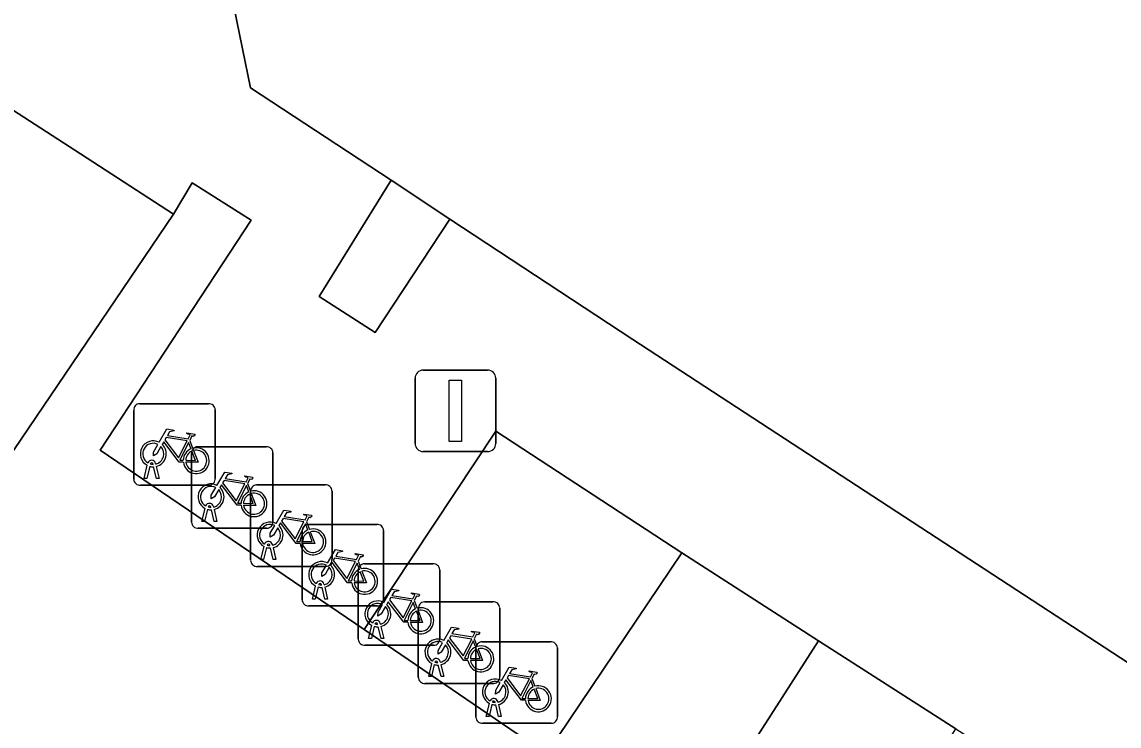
# Model space of a CAD drawing. Extents: x 159279 to 160377, y 384531 to 385888.
# Drawn here: x 159703.84 to 159717.3, y 385089.9 to 385098.53 of the extents above; entities that cross this region are included whole.
import ezdxf

# ---------------------------------------------------------------- set-up
doc = ezdxf.new("R2010")
doc.units = 0
for name, color, linetype in [('IMGEO_Fietsenrek', 7, 'Continuous'), ('IMGEO_Groenvoorziening', 7, 'Continuous'), ('IMGEO_Lichtmast', 7, 'Continuous'), ('IMGEO_Pand', 7, 'Continuous'), ('IMGEO_Parkeervlak_open', 7, 'Continuous'), ('IMGEO_Voetpad_open', 7, 'Continuous')]:
    doc.layers.add(name, color=color, linetype=linetype)

msp = doc.modelspace()

# ---------------------------------------------------------------- linework, layer by layer
at = {"layer": 'IMGEO_Fietsenrek'}
for p, q in [((159705.288, 385093.849), (159706.129, 385093.849)), ((159706.129, 385093.849), (159705.288, 385093.849)), ((159705.213, 385092.924), (159705.213, 385093.765)), ((159705.213, 385093.765), (159705.213, 385092.924)), ((159706.213, 385093.774), (159706.213, 385092.933)), ((159706.213, 385092.933), (159706.213, 385093.774)), ((159705.9, 385093.398), (159705.936, 385093.303)), ((159705.997, 385093.321), (159706.838, 385093.321)), ((159706.838, 385093.321), (159705.997, 385093.321)), ((159705.922, 385092.396), (159705.922, 385093.237)), ((159705.922, 385093.237), (159705.922, 385092.396)), ((159706.922, 385093.246), (159706.922, 385092.405)), ((159706.922, 385092.405), (159706.922, 385093.246)), ((159705.34, 385092.933), (159705.379, 385093.093)), ((159705.409, 385093.081), (159705.374, 385092.933)), ((159705.451, 385093.105), (159705.45, 385093.109)), ((159705.492, 385092.933), (159705.458, 385093.075)), ((159705.482, 385093.116), (159705.483, 385093.109)), ((159705.49, 385093.079), (159705.525, 385092.933)), ((159705.374, 385092.933), (159705.34, 385092.933)), ((159705.525, 385092.933), (159705.492, 385092.933)), ((159706.138, 385092.849), (159705.297, 385092.849)), ((159705.297, 385092.849), (159706.138, 385092.849)), ((159706.609, 385092.87), (159706.645, 385092.775)), ((159706.646, 385091.928), (159706.646, 385092.769)), ((159706.646, 385092.769), (159706.646, 385091.928)), ((159706.721, 385092.853), (159707.562, 385092.853)), ((159707.562, 385092.853), (159706.721, 385092.853)), ((159707.646, 385092.778), (159707.646, 385091.937)), ((159707.646, 385091.937), (159707.646, 385092.778)), ((159706.049, 385092.405), (159706.088, 385092.565)), ((159706.118, 385092.553), (159706.083, 385092.405)), ((159706.16, 385092.577), (159706.159, 385092.581)), ((159706.201, 385092.405), (159706.167, 385092.547)), ((159706.191, 385092.588), (159706.192, 385092.581)), ((159706.199, 385092.551), (159706.234, 385092.405)), ((159706.083, 385092.405), (159706.049, 385092.405)), ((159706.234, 385092.405), (159706.201, 385092.405)), ((159707.333, 385092.402), (159707.369, 385092.307)), ((159707.354, 385092.369), (159708.195, 385092.369)), ((159708.195, 385092.369), (159707.354, 385092.369)), ((159706.847, 385092.321), (159706.006, 385092.321)), ((159706.006, 385092.321), (159706.847, 385092.321)), ((159707.279, 385091.444), (159707.279, 385092.285)), ((159707.279, 385092.285), (159707.279, 385091.444)), ((159708.279, 385092.294), (159708.279, 385091.453)), ((159708.279, 385091.453), (159708.279, 385092.294)), ((159706.773, 385091.937), (159706.812, 385092.097)), ((159706.842, 385092.085), (159706.807, 385091.937)), ((159706.884, 385092.109), (159706.883, 385092.113)), ((159706.925, 385091.937), (159706.891, 385092.079)), ((159706.915, 385092.12), (159706.916, 385092.113)), ((159706.923, 385092.083), (159706.958, 385091.937)), ((159706.807, 385091.937), (159706.773, 385091.937)), ((159706.958, 385091.937), (159706.925, 385091.937)), ((159707.571, 385091.853), (159706.73, 385091.853)), ((159706.73, 385091.853), (159707.571, 385091.853)), ((159707.966, 385091.918), (159708.002, 385091.823)), ((159707.968, 385090.961), (159707.968, 385091.802)), ((159707.968, 385091.802), (159707.968, 385090.961)), ((159708.043, 385091.886), (159708.884, 385091.886)), ((159708.884, 385091.886), (159708.043, 385091.886)), ((159708.968, 385091.811), (159708.968, 385090.97)), ((159708.968, 385090.97), (159708.968, 385091.811)), ((159707.406, 385091.453), (159707.445, 385091.613)), ((159707.475, 385091.601), (159707.44, 385091.453)), ((159707.517, 385091.625), (159707.516, 385091.629)), ((159707.558, 385091.453), (159707.524, 385091.595)), ((159707.548, 385091.636), (159707.549, 385091.629)), ((159707.556, 385091.599), (159707.591, 385091.453)), ((159707.44, 385091.453), (159707.406, 385091.453)), ((159707.591, 385091.453), (159707.558, 385091.453)), ((159708.655, 385091.435), (159708.691, 385091.34)), ((159708.78, 385091.418), (159709.621, 385091.418)), ((159709.621, 385091.418), (159708.78, 385091.418)), ((159708.204, 385091.369), (159707.363, 385091.369)), ((159707.363, 385091.369), (159708.204, 385091.369)), ((159708.705, 385090.493), (159708.705, 385091.334)), ((159708.705, 385091.334), (159708.705, 385090.493)), ((159709.705, 385091.343), (159709.705, 385090.502)), ((159709.705, 385090.502), (159709.705, 385091.343)), ((159708.095, 385090.97), (159708.134, 385091.13)), ((159708.206, 385091.142), (159708.205, 385091.146)), ((159708.237, 385091.153), (159708.238, 385091.146)), ((159708.164, 385091.118), (159708.129, 385090.97)), ((159708.247, 385090.97), (159708.213, 385091.112)), ((159708.245, 385091.116), (159708.28, 385090.97)), ((159708.893, 385090.886), (159708.052, 385090.886)), ((159708.052, 385090.886), (159708.893, 385090.886)), ((159708.129, 385090.97), (159708.095, 385090.97)), ((159708.28, 385090.97), (159708.247, 385090.97)), ((159709.392, 385090.967), (159709.428, 385090.872)), ((159709.486, 385090.929), (159710.327, 385090.929)), ((159710.327, 385090.929), (159709.486, 385090.929)), ((159709.411, 385090.004), (159709.411, 385090.845)), ((159709.411, 385090.845), (159709.411, 385090.004)), ((159710.411, 385090.854), (159710.411, 385090.013)), ((159710.411, 385090.013), (159710.411, 385090.854)), ((159708.832, 385090.502), (159708.871, 385090.662)), ((159708.901, 385090.65), (159708.866, 385090.502)), ((159708.943, 385090.674), (159708.942, 385090.678)), ((159708.984, 385090.502), (159708.95, 385090.644)), ((159708.974, 385090.685), (159708.975, 385090.678)), ((159708.982, 385090.648), (159709.017, 385090.502)), ((159708.866, 385090.502), (159708.832, 385090.502)), ((159709.017, 385090.502), (159708.984, 385090.502)), ((159710.098, 385090.478), (159710.134, 385090.383)), ((159709.63, 385090.418), (159708.789, 385090.418)), ((159708.789, 385090.418), (159709.63, 385090.418)), ((159709.649, 385090.185), (159709.648, 385090.189)), ((159709.68, 385090.196), (159709.681, 385090.189)), ((159709.538, 385090.013), (159709.577, 385090.173)), ((159709.607, 385090.161), (159709.572, 385090.013)), ((159709.69, 385090.013), (159709.656, 385090.155)), ((159709.688, 385090.159), (159709.723, 385090.013)), ((159710.336, 385089.929), (159709.495, 385089.929)), ((159709.495, 385089.929), (159710.336, 385089.929)), ((159709.572, 385090.013), (159709.538, 385090.013)), ((159709.723, 385090.013), (159709.69, 385090.013))]:
    msp.add_line(p, q, dxfattribs=at)
for points in [[(159705.526, 385093.375), (159705.621, 385093.539), (159705.707, 385093.525), (159705.709, 385093.516), (159705.653, 385093.505), (159705.626, 385093.46), (159705.882, 385093.419)], [(159705.869, 385093.394), (159705.612, 385093.435), (159705.595, 385093.406), (159705.762, 385093.186), (159705.869, 385093.394)], [(159705.882, 385093.419), (159705.907, 385093.468), (159705.901, 385093.472), (159705.878, 385093.476), (159705.866, 385093.483), (159705.865, 385093.486), (159705.867, 385093.491), (159705.962, 385093.476), (159705.964, 385093.466), (159705.954, 385093.453), (159705.942, 385093.447), (159705.928, 385093.453), (159705.9, 385093.398)], [(159705.547, 385093.323), (159705.495, 385093.233), (159705.455, 385093.208), (159705.456, 385093.255), (159705.511, 385093.349)], [(159705.822, 385093.131), (159705.772, 385093.131), (159705.581, 385093.382), (159705.562, 385093.35)], [(159705.917, 385093.296), (159705.887, 385093.373), (159705.778, 385093.155), (159705.821, 385093.155)], [(159705.851, 385093.155), (159705.971, 385093.154), (159705.927, 385093.268)], [(159705.947, 385093.275), (159706.002, 385093.13), (159705.852, 385093.13)], [(159706.235, 385092.847), (159706.33, 385093.011), (159706.416, 385092.997), (159706.418, 385092.988), (159706.362, 385092.977), (159706.335, 385092.932), (159706.591, 385092.891)], [(159706.578, 385092.866), (159706.321, 385092.907), (159706.304, 385092.878), (159706.471, 385092.658), (159706.578, 385092.866)], [(159706.591, 385092.891), (159706.616, 385092.94), (159706.61, 385092.944), (159706.587, 385092.948), (159706.575, 385092.955), (159706.574, 385092.958), (159706.576, 385092.963), (159706.671, 385092.948), (159706.673, 385092.938), (159706.663, 385092.925), (159706.651, 385092.919), (159706.637, 385092.925), (159706.609, 385092.87)], [(159706.256, 385092.795), (159706.204, 385092.705), (159706.164, 385092.68), (159706.165, 385092.727), (159706.22, 385092.821)], [(159706.531, 385092.603), (159706.481, 385092.603), (159706.29, 385092.854), (159706.271, 385092.822)], [(159706.626, 385092.768), (159706.596, 385092.845), (159706.487, 385092.627), (159706.53, 385092.627)], [(159706.656, 385092.747), (159706.711, 385092.602), (159706.561, 385092.602)], [(159706.56, 385092.627), (159706.68, 385092.626), (159706.636, 385092.74)], [(159706.959, 385092.379), (159707.054, 385092.543), (159707.14, 385092.529), (159707.142, 385092.52), (159707.086, 385092.509), (159707.059, 385092.464), (159707.315, 385092.423)], [(159707.315, 385092.423), (159707.34, 385092.472), (159707.334, 385092.476), (159707.311, 385092.48), (159707.299, 385092.487), (159707.298, 385092.49), (159707.3, 385092.495), (159707.395, 385092.48), (159707.397, 385092.47), (159707.387, 385092.457), (159707.375, 385092.451), (159707.361, 385092.457), (159707.333, 385092.402)], [(159706.98, 385092.327), (159706.928, 385092.237), (159706.888, 385092.212), (159706.889, 385092.259), (159706.944, 385092.353)], [(159707.255, 385092.135), (159707.205, 385092.135), (159707.014, 385092.386), (159706.995, 385092.354)], [(159707.302, 385092.398), (159707.045, 385092.439), (159707.028, 385092.41), (159707.195, 385092.19), (159707.302, 385092.398)], [(159707.35, 385092.3), (159707.32, 385092.377), (159707.211, 385092.159), (159707.254, 385092.159)], [(159707.284, 385092.159), (159707.404, 385092.158), (159707.36, 385092.272)], [(159707.38, 385092.279), (159707.435, 385092.134), (159707.285, 385092.134)], [(159707.592, 385091.895), (159707.687, 385092.059), (159707.773, 385092.045), (159707.775, 385092.036), (159707.719, 385092.025), (159707.692, 385091.98), (159707.948, 385091.939)], [(159707.935, 385091.914), (159707.678, 385091.955), (159707.661, 385091.926), (159707.828, 385091.706), (159707.935, 385091.914)], [(159707.948, 385091.939), (159707.973, 385091.988), (159707.967, 385091.992), (159707.944, 385091.996), (159707.932, 385092.003), (159707.931, 385092.006), (159707.933, 385092.011), (159708.028, 385091.996), (159708.03, 385091.986), (159708.02, 385091.973), (159708.008, 385091.967), (159707.994, 385091.973), (159707.966, 385091.918)], [(159707.613, 385091.843), (159707.561, 385091.753), (159707.521, 385091.728), (159707.522, 385091.775), (159707.577, 385091.869)], [(159707.888, 385091.651), (159707.838, 385091.651), (159707.647, 385091.902), (159707.628, 385091.87)], [(159707.983, 385091.816), (159707.953, 385091.893), (159707.844, 385091.675), (159707.887, 385091.675)], [(159707.917, 385091.675), (159708.037, 385091.674), (159707.993, 385091.788)], [(159708.013, 385091.795), (159708.068, 385091.65), (159707.918, 385091.65)], [(159708.281, 385091.412), (159708.376, 385091.576), (159708.462, 385091.562), (159708.464, 385091.553), (159708.408, 385091.542), (159708.381, 385091.497), (159708.637, 385091.456)], [(159708.577, 385091.168), (159708.527, 385091.168), (159708.336, 385091.419), (159708.317, 385091.387)], [(159708.624, 385091.431), (159708.367, 385091.472), (159708.35, 385091.443), (159708.517, 385091.223), (159708.624, 385091.431)], [(159708.672, 385091.333), (159708.642, 385091.41), (159708.533, 385091.192), (159708.576, 385091.192)], [(159708.637, 385091.456), (159708.662, 385091.505), (159708.656, 385091.509), (159708.633, 385091.513), (159708.621, 385091.52), (159708.62, 385091.523), (159708.622, 385091.528), (159708.717, 385091.513), (159708.719, 385091.503), (159708.709, 385091.49), (159708.697, 385091.484), (159708.683, 385091.49), (159708.655, 385091.435)], [(159708.302, 385091.36), (159708.25, 385091.27), (159708.21, 385091.245), (159708.211, 385091.292), (159708.266, 385091.386)], [(159708.606, 385091.192), (159708.726, 385091.191), (159708.682, 385091.305)], [(159708.702, 385091.312), (159708.757, 385091.167), (159708.607, 385091.167)], [(159709.018, 385090.944), (159709.113, 385091.108), (159709.199, 385091.094), (159709.201, 385091.085), (159709.145, 385091.074), (159709.118, 385091.029), (159709.374, 385090.988)], [(159709.361, 385090.963), (159709.104, 385091.004), (159709.087, 385090.975), (159709.254, 385090.755), (159709.361, 385090.963)], [(159709.374, 385090.988), (159709.399, 385091.037), (159709.393, 385091.041), (159709.37, 385091.045), (159709.358, 385091.052), (159709.357, 385091.055), (159709.359, 385091.06), (159709.454, 385091.045), (159709.456, 385091.035), (159709.446, 385091.022), (159709.434, 385091.016), (159709.42, 385091.022), (159709.392, 385090.967)], [(159709.039, 385090.892), (159708.987, 385090.802), (159708.947, 385090.777), (159708.948, 385090.824), (159709.003, 385090.918)], [(159709.314, 385090.7), (159709.264, 385090.7), (159709.073, 385090.951), (159709.054, 385090.919)], [(159709.409, 385090.865), (159709.379, 385090.942), (159709.27, 385090.724), (159709.313, 385090.724)], [(159709.343, 385090.724), (159709.463, 385090.723), (159709.419, 385090.837)], [(159709.439, 385090.844), (159709.494, 385090.699), (159709.344, 385090.699)], [(159709.724, 385090.455), (159709.819, 385090.619), (159709.905, 385090.605), (159709.907, 385090.596), (159709.851, 385090.585), (159709.824, 385090.54), (159710.08, 385090.499)], [(159710.02, 385090.211), (159709.97, 385090.211), (159709.779, 385090.462), (159709.76, 385090.43)], [(159710.067, 385090.474), (159709.81, 385090.515), (159709.793, 385090.486), (159709.96, 385090.266), (159710.067, 385090.474)], [(159710.08, 385090.499), (159710.105, 385090.548), (159710.099, 385090.552), (159710.076, 385090.556), (159710.064, 385090.563), (159710.063, 385090.566), (159710.065, 385090.571), (159710.16, 385090.556), (159710.162, 385090.546), (159710.152, 385090.533), (159710.14, 385090.527), (159710.126, 385090.533), (159710.098, 385090.478)], [(159709.745, 385090.403), (159709.693, 385090.313), (159709.653, 385090.288), (159709.654, 385090.335), (159709.709, 385090.429)], [(159710.115, 385090.376), (159710.085, 385090.453), (159709.976, 385090.235), (159710.019, 385090.235)], [(159710.049, 385090.235), (159710.169, 385090.234), (159710.125, 385090.348)], [(159710.145, 385090.355), (159710.2, 385090.21), (159710.05, 385090.21)]]:
    msp.add_lwpolyline(points, dxfattribs=at)
for centre, radius, start, end in [((159705.291, 385093.771), 0.0779, 92.4484, 184.2845), ((159705.291, 385093.771), 0.0779, 92.4484, 184.2845), ((159706.135, 385093.771), 0.0779, 2.4484, 94.2845), ((159706.135, 385093.771), 0.0779, 2.4484, 94.2845), ((159705.453, 385093.234), 0.159, 62.6766, 242.1369), ((159705.453, 385093.234), 0.129, 63.3192, 238.903), ((159705.453, 385093.234), 0.129, 283.6043, 43.4302), ((159705.453, 385093.234), 0.159, 283.5766, 46.6042), ((159705.98, 385093.15), 0.159, 113.3408, 178.3217), ((159705.98, 385093.15), 0.159, 187.0065, 105.7708), ((159706, 385093.243), 0.0779, 92.4484, 184.2845), ((159706, 385093.243), 0.0779, 92.4484, 184.2845), ((159706.844, 385093.243), 0.0779, 2.4484, 94.2845), ((159706.844, 385093.243), 0.0779, 2.4484, 94.2845), ((159705.433, 385093.105), 0.0499, 12.8025, 158.6934), ((159705.98, 385093.15), 0.129, 113.923, 177.9556), ((159705.98, 385093.15), 0.129, 188.6715, 104.5883), ((159705.453, 385093.234), 0.159, 253.9967, 271.7867), ((159705.433, 385093.105), 0.0174, 12.8025, 163.4502), ((159705.453, 385093.234), 0.129, 253.415, 269.0204), ((159705.291, 385092.927), 0.0779, 182.4484, 274.2845), ((159705.291, 385092.927), 0.0779, 182.4484, 274.2845), ((159706.135, 385092.927), 0.0779, 272.4484, 4.2845), ((159706.135, 385092.927), 0.0779, 272.4484, 4.2845), ((159706.162, 385092.706), 0.159, 62.6766, 242.1369), ((159706.162, 385092.706), 0.129, 63.3192, 238.903), ((159706.162, 385092.706), 0.129, 283.6043, 43.4302), ((159706.162, 385092.706), 0.159, 283.5766, 46.6042), ((159706.689, 385092.622), 0.159, 113.3408, 178.3217), ((159706.689, 385092.622), 0.159, 187.0065, 105.7708), ((159706.689, 385092.622), 0.129, 188.6715, 104.5883), ((159706.724, 385092.775), 0.0779, 92.4484, 184.2845), ((159706.724, 385092.775), 0.0779, 92.4484, 184.2845), ((159707.568, 385092.775), 0.0779, 2.4484, 94.2845), ((159707.568, 385092.775), 0.0779, 2.4484, 94.2845), ((159706.142, 385092.577), 0.0499, 12.8025, 158.6934), ((159706.689, 385092.622), 0.129, 113.923, 177.9556), ((159706.162, 385092.706), 0.159, 253.9967, 271.7867), ((159706.142, 385092.577), 0.0174, 12.8025, 163.4502), ((159706.162, 385092.706), 0.129, 253.415, 269.0204), ((159706, 385092.399), 0.0779, 182.4484, 274.2845), ((159706, 385092.399), 0.0779, 182.4484, 274.2845), ((159706.886, 385092.238), 0.159, 62.6766, 242.1369), ((159706.886, 385092.238), 0.129, 63.3192, 238.903), ((159706.844, 385092.399), 0.0779, 272.4484, 4.2845), ((159706.844, 385092.399), 0.0779, 272.4484, 4.2845), ((159706.886, 385092.238), 0.159, 283.5766, 46.6042), ((159707.357, 385092.291), 0.0779, 92.4484, 184.2845), ((159707.357, 385092.291), 0.0779, 92.4484, 184.2845), ((159708.201, 385092.291), 0.0779, 2.4484, 94.2845), ((159708.201, 385092.291), 0.0779, 2.4484, 94.2845), ((159706.886, 385092.238), 0.129, 283.6043, 43.4302), ((159707.413, 385092.154), 0.159, 113.3408, 178.3217), ((159707.413, 385092.154), 0.159, 187.0065, 105.7708), ((159707.413, 385092.154), 0.129, 113.923, 177.9556), ((159707.413, 385092.154), 0.129, 188.6715, 104.5883), ((159706.866, 385092.109), 0.0499, 12.8025, 158.6934), ((159706.886, 385092.238), 0.159, 253.9967, 271.7867), ((159706.866, 385092.109), 0.0174, 12.8025, 163.4502), ((159706.886, 385092.238), 0.129, 253.415, 269.0204), ((159707.568, 385091.931), 0.0779, 272.4484, 4.2845), ((159707.568, 385091.931), 0.0779, 272.4484, 4.2845), ((159706.724, 385091.931), 0.0779, 182.4484, 274.2845), ((159706.724, 385091.931), 0.0779, 182.4484, 274.2845), ((159707.519, 385091.754), 0.159, 62.6766, 242.1369), ((159707.519, 385091.754), 0.129, 63.3192, 238.903), ((159707.519, 385091.754), 0.129, 283.6043, 43.4302), ((159707.519, 385091.754), 0.159, 283.5766, 46.6042), ((159708.046, 385091.67), 0.159, 113.3408, 178.3217), ((159708.046, 385091.67), 0.159, 187.0065, 105.7708), ((159708.046, 385091.808), 0.0779, 92.4484, 184.2845), ((159708.046, 385091.808), 0.0779, 92.4484, 184.2845), ((159708.89, 385091.808), 0.0779, 2.4484, 94.2845), ((159708.89, 385091.808), 0.0779, 2.4484, 94.2845), ((159707.499, 385091.625), 0.0499, 12.8025, 158.6934), ((159708.046, 385091.67), 0.129, 113.923, 177.9556), ((159708.046, 385091.67), 0.129, 188.6715, 104.5883), ((159707.519, 385091.754), 0.159, 253.9967, 271.7867), ((159707.499, 385091.625), 0.0174, 12.8025, 163.4502), ((159707.519, 385091.754), 0.129, 253.415, 269.0204), ((159707.357, 385091.447), 0.0779, 182.4484, 274.2845), ((159707.357, 385091.447), 0.0779, 182.4484, 274.2845), ((159708.208, 385091.271), 0.159, 62.6766, 242.1369), ((159708.208, 385091.271), 0.129, 63.3192, 238.903), ((159708.201, 385091.447), 0.0779, 272.4484, 4.2845), ((159708.201, 385091.447), 0.0779, 272.4484, 4.2845), ((159708.783, 385091.34), 0.0779, 92.4484, 184.2845), ((159708.783, 385091.34), 0.0779, 92.4484, 184.2845), ((159709.627, 385091.34), 0.0779, 2.4484, 94.2845), ((159709.627, 385091.34), 0.0779, 2.4484, 94.2845), ((159708.208, 385091.271), 0.129, 283.6043, 43.4302), ((159708.208, 385091.271), 0.159, 283.5766, 46.6042), ((159708.735, 385091.187), 0.159, 113.3408, 178.3217), ((159708.735, 385091.187), 0.159, 187.0065, 105.7708), ((159708.735, 385091.187), 0.129, 113.923, 177.9556), ((159708.735, 385091.187), 0.129, 188.6715, 104.5883), ((159708.188, 385091.142), 0.0499, 12.8025, 158.6934), ((159708.188, 385091.142), 0.0174, 12.8025, 163.4502), ((159708.208, 385091.271), 0.129, 253.415, 269.0204), ((159708.208, 385091.271), 0.159, 253.9967, 271.7867), ((159708.046, 385090.964), 0.0779, 182.4484, 274.2845), ((159708.046, 385090.964), 0.0779, 182.4484, 274.2845), ((159708.945, 385090.803), 0.159, 62.6766, 242.1369), ((159708.945, 385090.803), 0.129, 63.3192, 238.903), ((159708.89, 385090.964), 0.0779, 272.4484, 4.2845), ((159708.89, 385090.964), 0.0779, 272.4484, 4.2845), ((159708.945, 385090.803), 0.129, 283.6043, 43.4302), ((159708.945, 385090.803), 0.159, 283.5766, 46.6042), ((159709.472, 385090.719), 0.159, 113.3408, 178.3217), ((159709.472, 385090.719), 0.159, 187.0065, 105.7708), ((159709.489, 385090.851), 0.0779, 92.4484, 184.2845), ((159709.489, 385090.851), 0.0779, 92.4484, 184.2845), ((159710.333, 385090.851), 0.0779, 2.4484, 94.2845), ((159710.333, 385090.851), 0.0779, 2.4484, 94.2845), ((159708.925, 385090.674), 0.0499, 12.8025, 158.6934), ((159709.472, 385090.719), 0.129, 113.923, 177.9556), ((159709.472, 385090.719), 0.129, 188.6715, 104.5883), ((159708.945, 385090.803), 0.159, 253.9967, 271.7867), ((159708.925, 385090.674), 0.0174, 12.8025, 163.4502), ((159708.945, 385090.803), 0.129, 253.415, 269.0204), ((159708.783, 385090.496), 0.0779, 182.4484, 274.2845), ((159708.783, 385090.496), 0.0779, 182.4484, 274.2845), ((159709.651, 385090.314), 0.159, 62.6766, 242.1369), ((159709.627, 385090.496), 0.0779, 272.4484, 4.2845), ((159709.627, 385090.496), 0.0779, 272.4484, 4.2845), ((159709.651, 385090.314), 0.129, 63.3192, 238.903), ((159709.651, 385090.314), 0.129, 283.6043, 43.4302), ((159709.651, 385090.314), 0.159, 283.5766, 46.6042), ((159710.178, 385090.23), 0.159, 113.3408, 178.3217), ((159710.178, 385090.23), 0.159, 187.0065, 105.7708), ((159710.178, 385090.23), 0.129, 113.923, 177.9556), ((159710.178, 385090.23), 0.129, 188.6715, 104.5883), ((159709.631, 385090.185), 0.0499, 12.8025, 158.6934), ((159709.631, 385090.185), 0.0174, 12.8025, 163.4502), ((159709.651, 385090.314), 0.129, 253.415, 269.0204), ((159709.651, 385090.314), 0.159, 253.9967, 271.7867), ((159709.489, 385090.007), 0.0779, 182.4484, 274.2845), ((159709.489, 385090.007), 0.0779, 182.4484, 274.2845), ((159710.333, 385090.007), 0.0779, 272.4484, 4.2845), ((159710.333, 385090.007), 0.0779, 272.4484, 4.2845)]:
    msp.add_arc(centre, radius, start, end, dxfattribs=at)
at = {"layer": 'IMGEO_Groenvoorziening'}
for points in [[(159709.064, 385085.68), (159711.17, 385088.959), (159710.798, 385089.209), (159710.279, 385089.556), (159708.04, 385091.078), (159704.803, 385093.279), (159706.654, 385096.098), (159705.931, 385096.559), (159705.703, 385096.171), (159700.106, 385087.92), (159696.11, 385090.665), (159691.647, 385084.031), (159698.371, 385079.646), (159704.109, 385075.904), (159707.676, 385079.805), (159711.983, 385083.022), (159712.252, 385083.418)], [(159708.37, 385096.588), (159707.489, 385095.162), (159708.176, 385094.722), (159709.091, 385096.113)], [(159712.001, 385088.422), (159713.615, 385090.939), (159711.936, 385092.02), (159710.279, 385089.556), (159710.798, 385089.209), (159711.17, 385088.959)]]:
    msp.add_lwpolyline(points, close=True, dxfattribs=at)
at = {"layer": 'IMGEO_Lichtmast'}
for p, q in [((159708.765, 385094.261), (159709.555, 385094.261)), ((159709.555, 385094.261), (159708.765, 385094.261)), ((159708.665, 385093.361), (159708.665, 385094.161)), ((159708.665, 385094.161), (159708.665, 385093.361)), ((159709.655, 385094.161), (159709.655, 385093.361)), ((159709.655, 385093.361), (159709.655, 385094.161)), ((159709.555, 385093.261), (159708.765, 385093.261)), ((159708.765, 385093.261), (159709.555, 385093.261))]:
    msp.add_line(p, q, dxfattribs=at)
msp.add_lwpolyline([(159709.085, 385094.136), (159709.235, 385094.136), (159709.235, 385093.386), (159709.085, 385093.386), (159709.085, 385094.136)], dxfattribs=at)
for centre, start, end in [((159708.765, 385094.161), 90, 180), ((159708.765, 385094.161), 90, 180), ((159709.555, 385094.161), 0, 90), ((159709.555, 385094.161), 360, 90), ((159708.765, 385093.361), 180, 270), ((159708.765, 385093.361), 180, 270), ((159709.555, 385093.361), 270, 0), ((159709.555, 385093.361), 270, 0)]:
    msp.add_arc(centre, 0.1, start, end, dxfattribs=at)
at = {"layer": 'IMGEO_Pand'}
msp.add_lwpolyline([(159718.525, 385101.075), (159716.469, 385102.429), (159716.239, 385102.079), (159710.513, 385105.948), (159706.278, 385099.519), (159706.647, 385097.723), (159708.37, 385096.588), (159709.091, 385096.113), (159711.335, 385094.635), (159723.596, 385086.635), (159726.439, 385084.717), (159729.069, 385088.737), (159731.19, 385091.979), (159731.232, 385092.043)], close=True, dxfattribs=at)
at = {"layer": 'IMGEO_Parkeervlak_open'}
msp.add_lwpolyline([(159696.11, 385090.665), (159700.106, 385087.92), (159705.703, 385096.171), (159704.561, 385096.911), (159701.72, 385098.75)], close=True, dxfattribs=at)
at = {"layer": 'IMGEO_Voetpad_open'}
for points in [[(159723.596, 385086.635), (159711.335, 385094.635), (159709.091, 385096.113), (159708.176, 385094.722), (159707.489, 385095.162), (159708.37, 385096.588), (159706.647, 385097.723), (159706.278, 385099.519)], [(159701.72, 385098.75), (159704.561, 385096.911), (159705.703, 385096.171), (159705.931, 385096.559), (159706.654, 385096.098), (159704.803, 385093.279), (159708.04, 385091.078), (159708.384, 385091.596), (159709.656, 385093.51), (159711.936, 385092.02), (159713.615, 385090.939), (159715.3, 385089.862), (159716.986, 385088.785), (159719.092, 385087.439)]]:
    msp.add_lwpolyline(points, dxfattribs=at)
for points in [[(159711.936, 385092.02), (159709.656, 385093.51), (159708.384, 385091.596), (159708.04, 385091.078), (159710.279, 385089.556)], [(159711.17, 385088.959), (159709.064, 385085.68), (159712.252, 385083.418), (159714.859, 385081.673), (159721.565, 385077.216), (159722.799, 385078.994), (159725.137, 385083.064), (159725.351, 385083.433), (159721.41, 385085.959), (159719.935, 385083.65), (159717.617, 385085.13), (159719.092, 385087.439), (159716.986, 385088.785), (159715.367, 385086.252), (159713.686, 385087.336), (159715.3, 385089.862), (159713.615, 385090.939), (159712.001, 385088.422)]]:
    msp.add_lwpolyline(points, close=True, dxfattribs=at)

doc.saveas('drawing.dxf')
